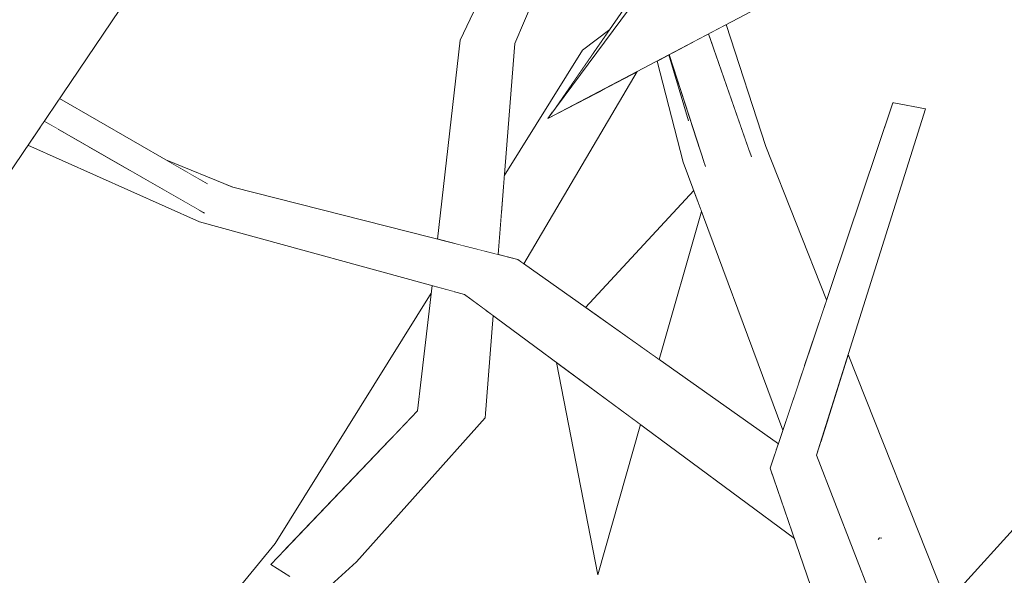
# Model space of a CAD drawing. Extents: x -289599 to -184549, y 66678 to 295474.
# Tile 320 of 656: x -263785 to -263664, y 72178 to 72246. Entities that reach past the tile are written whole.
import ezdxf

# ---------------------------------------------------------------- set-up
doc = ezdxf.new("R2010")
doc.units = 0
doc.header["$MEASUREMENT"] = 0
doc.linetypes.add('Wipeout_Contour', pattern=[1000, 0, -1000])
doc.layers.add('arch drzewa', color=8, linetype='Continuous')
doc.layers.add('arch drzewa_Nr_Pióra__4', color=8, linetype='Continuous', lineweight=9)

msp = doc.modelspace()

# ---------------------------------------------------------------- wipeouts: each hides what was drawn before it
at = {"color": 254, "linetype": 'Wipeout_Contour', "lineweight": 0, "ltscale": 962179.752767}
msp.add_wipeout([(-263782.22, 72233.28), (-263780.04, 72232.56), (-263781.96, 72233.66)], dxfattribs=at).dxf.layer = 'arch drzewa'
at = {"color": 254, "linetype": 'Wipeout_Contour', "lineweight": 0, "ltscale": 962024.989266}
msp.add_wipeout([(-263735.43, 72202.22), (-263739.33, 72194.34), (-263735.93, 72197.89)], dxfattribs=at).dxf.layer = 'arch drzewa'
at = {"color": 254, "linetype": 'Wipeout_Contour', "lineweight": 0, "ltscale": 1923672.718234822}
msp.add_wipeout([(-263691.45, 72191.56), (-263677.66, 72163.26), (-263676.83, 72164.05), (-263677.55, 72163.05), (-263666.89, 72141.17), (-263686.73, 72192.45)], dxfattribs=at).dxf.layer = 'arch drzewa'
at = {"color": 254, "linetype": 'Wipeout_Contour', "lineweight": 0, "ltscale": 2886166.924360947}
msp.add_wipeout([(-263756.53, 72176.67), (-263755.54, 72176.89), (-263752.14, 72176.62), (-263752.19, 72171.67), (-263748.09, 72176.94), (-263751.82, 72177.56), (-263754.04, 72178.95), (-263752.34, 72180.73), (-263753.49, 72181.52)], dxfattribs=at).dxf.layer = 'arch drzewa'

# ---------------------------------------------------------------- next in the draw order: wipeouts: each hides what was drawn before it
at = {"color": 254, "linetype": 'Wipeout_Contour', "lineweight": 0, "ltscale": 961874.138617}
msp.add_wipeout([(-263686.73, 72192.45), (-263673.31, 72235.18), (-263677.2, 72235.93)], dxfattribs=at).dxf.layer = 'arch drzewa'
at = {"color": 254, "linetype": 'Wipeout_Contour', "lineweight": 0, "ltscale": 1282900.945348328}
msp.add_wipeout([(-263782.48, 72232.89), (-263776.19, 72230.34), (-263780.04, 72232.56), (-263782.22, 72233.28)], dxfattribs=at).dxf.layer = 'arch drzewa'
at = {"color": 254, "linetype": 'Wipeout_Contour', "lineweight": 0, "ltscale": 2564866.005456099}
msp.add_wipeout([(-263691.45, 72191.56), (-263672.63, 72140.77), (-263666.89, 72141.17), (-263677.55, 72163.05), (-263678.28, 72162.41), (-263678.3, 72162.43), (-263678.32, 72162.43), (-263677.66, 72163.26)], dxfattribs=at).dxf.layer = 'arch drzewa'
at = {"color": 254, "linetype": 'Wipeout_Contour', "lineweight": 0, "ltscale": 1924152.853675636}
msp.add_wipeout([(-263773.86, 72156.74), (-263772.79, 72150.76), (-263757.5, 72175.13), (-263757.49, 72176.46), (-263756.53, 72176.67), (-263753.49, 72181.52)], dxfattribs=at).dxf.layer = 'arch drzewa'

# ---------------------------------------------------------------- next in the draw order: wipeouts: each hides what was drawn before it
at = {"color": 254, "linetype": 'Wipeout_Contour', "lineweight": 0, "ltscale": 1282892.142219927}
msp.add_wipeout([(-263783.6, 72231.23), (-263771.24, 72227.49), (-263776.19, 72230.34), (-263782.48, 72232.89)], dxfattribs=at).dxf.layer = 'arch drzewa'
at = {"color": 254, "linetype": 'Wipeout_Contour', "lineweight": 0, "ltscale": 961857.302312}
msp.add_wipeout([(-263672.63, 72140.77), (-263691.45, 72191.56), (-263692.47, 72190.84)], dxfattribs=at).dxf.layer = 'arch drzewa'

# ---------------------------------------------------------------- next in the draw order: wipeouts: each hides what was drawn before it
at = {"color": 254, "linetype": 'Wipeout_Contour', "lineweight": 0, "ltscale": 961880.25772}
msp.add_wipeout([(-263677.2, 72235.93), (-263691.45, 72191.56), (-263686.73, 72192.45)], dxfattribs=at).dxf.layer = 'arch drzewa'
at = {"color": 254, "linetype": 'Wipeout_Contour', "lineweight": 0, "ltscale": 961829.141248}
msp.add_wipeout([(-263692.47, 72190.84), (-263675, 72140.08), (-263672.63, 72140.77)], dxfattribs=at).dxf.layer = 'arch drzewa'

# ---------------------------------------------------------------- next in the draw order: wipeouts: each hides what was drawn before it
at = {"color": 254, "linetype": 'Wipeout_Contour', "lineweight": 0, "ltscale": 961882.854667}
msp.add_wipeout([(-263691.45, 72191.56), (-263677.2, 72235.93), (-263677.35, 72235.91)], dxfattribs=at).dxf.layer = 'arch drzewa'

# ---------------------------------------------------------------- next in the draw order: wipeouts: each hides what was drawn before it
at = {"color": 254, "linetype": 'Wipeout_Contour', "lineweight": 0, "ltscale": 961885.292891}
msp.add_wipeout([(-263677.35, 72235.91), (-263692.47, 72190.84), (-263691.45, 72191.56)], dxfattribs=at).dxf.layer = 'arch drzewa'

# ---------------------------------------------------------------- next in the draw order: wipeouts: each hides what was drawn before it
at = {"color": 254, "linetype": 'Wipeout_Contour', "lineweight": 0, "ltscale": 2565113.348807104}
msp.add_wipeout([(-263699.63, 72228.65), (-263688.25, 72203.41), (-263685.51, 72211.59), (-263693.01, 72230.52), (-263695.02, 72229.95), (-263694.96, 72229.76), (-263695.09, 72229.86), (-263695.17, 72229.91)], dxfattribs=at).dxf.layer = 'arch drzewa'
at = {"color": 254, "linetype": 'Wipeout_Contour', "lineweight": 0, "ltscale": 1603002.535130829}
msp.add_wipeout([(-263650.21, 72196.88), (-263677, 72167.29), (-263676.12, 72165.04), (-263676.07, 72164.89), (-263647.54, 72196.41)], dxfattribs=at).dxf.layer = 'arch drzewa'

# ---------------------------------------------------------------- next in the draw order: wipeouts: each hides what was drawn before it
at = {"color": 254, "linetype": 'Wipeout_Contour', "lineweight": 0, "ltscale": 961939.518256}
msp.add_wipeout([(-263699.64, 72244.65), (-263693.01, 72230.52), (-263697.88, 72245.58)], dxfattribs=at).dxf.layer = 'arch drzewa'
at = {"color": 254, "linetype": 'Wipeout_Contour', "lineweight": 0, "ltscale": 961904.973429}
msp.add_wipeout([(-263699.63, 72228.65), (-263688.97, 72201.26), (-263688.25, 72203.41)], dxfattribs=at).dxf.layer = 'arch drzewa'
at = {"color": 254, "linetype": 'Wipeout_Contour', "lineweight": 0, "ltscale": 1282387.054921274}
msp.add_wipeout([(-263676.07, 72164.89), (-263674.98, 72162.09), (-263645.59, 72194.55), (-263647.54, 72196.41)], dxfattribs=at).dxf.layer = 'arch drzewa'

# ---------------------------------------------------------------- next in the draw order: wipeouts: each hides what was drawn before it
at = {"color": 254, "linetype": 'Wipeout_Contour', "lineweight": 0, "ltscale": 1282555.093972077}
msp.add_wipeout([(-263703.19, 72228.61), (-263690.25, 72197.46), (-263688.97, 72201.26), (-263699.63, 72228.65)], dxfattribs=at).dxf.layer = 'arch drzewa'
at = {"color": 254, "linetype": 'Wipeout_Contour', "lineweight": 0, "ltscale": 1282460.421647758}
msp.add_wipeout([(-263685.33, 72196.93), (-263673.63, 72171), (-263670.71, 72174.23), (-263682.84, 72204.85)], dxfattribs=at).dxf.layer = 'arch drzewa'

# ---------------------------------------------------------------- next in the draw order: wipeouts: each hides what was drawn before it
at = {"color": 254, "linetype": 'Wipeout_Contour', "lineweight": 0, "ltscale": 961909.310514}
msp.add_wipeout([(-263690.25, 72197.46), (-263703.19, 72228.61), (-263690.89, 72195.52)], dxfattribs=at).dxf.layer = 'arch drzewa'
at = {"color": 254, "linetype": 'Wipeout_Contour', "lineweight": 0, "ltscale": 1282464.711595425}
msp.add_wipeout([(-263686.2, 72194.14), (-263676.12, 72168.26), (-263673.63, 72171), (-263685.33, 72196.93)], dxfattribs=at).dxf.layer = 'arch drzewa'

# ---------------------------------------------------------------- next in the draw order: wipeouts: each hides what was drawn before it
at = {"color": 254, "linetype": 'Wipeout_Contour', "lineweight": 0, "ltscale": 961935.911329}
msp.add_wipeout([(-263695.17, 72229.91), (-263700.28, 72230.81), (-263699.63, 72228.65)], dxfattribs=at).dxf.layer = 'arch drzewa'
at = {"color": 254, "linetype": 'Wipeout_Contour', "lineweight": 0, "ltscale": 1282596.470767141}
msp.add_wipeout([(-263727.44, 72216.02), (-263691.74, 72193), (-263691.45, 72193.85), (-263723.58, 72216.58)], dxfattribs=at).dxf.layer = 'arch drzewa'
at = {"color": 254, "linetype": 'Wipeout_Contour', "lineweight": 0, "ltscale": 1282467.380759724}
msp.add_wipeout([(-263686.73, 72192.45), (-263677, 72167.29), (-263676.12, 72168.26), (-263686.2, 72194.14)], dxfattribs=at).dxf.layer = 'arch drzewa'

# ---------------------------------------------------------------- next in the draw order: linework, layer by layer
at = {"layer": 'arch drzewa_Nr_Pióra__4', "linetype": 'Continuous'}
for p, q in [((-263670.71, 72174.23), (-263682.84, 72204.85)), ((-263677, 72167.29), (-263650.21, 72196.88)), ((-263666.89, 72141.17), (-263686.73, 72192.45)), ((-263678.98, 72182.22), (-263679.15, 72182.03)), ((-263678.69, 72182.21), (-263678.98, 72182.22))]:
    msp.add_line(p, q, dxfattribs=at)

# ---------------------------------------------------------------- next in the draw order: wipeouts: each hides what was drawn before it
at = {"color": 254, "linetype": 'Wipeout_Contour', "lineweight": 0, "ltscale": 1603233.032591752}
msp.add_wipeout([(-263700.05, 72244.44), (-263699.59, 72243.02), (-263695.02, 72229.95), (-263693.01, 72230.52), (-263699.64, 72244.65)], dxfattribs=at).dxf.layer = 'arch drzewa'
at = {"color": 254, "linetype": 'Wipeout_Contour', "lineweight": 0, "ltscale": 961930.354652}
msp.add_wipeout([(-263691.74, 72193), (-263727.44, 72216.02), (-263692.25, 72191.47)], dxfattribs=at).dxf.layer = 'arch drzewa'

# ---------------------------------------------------------------- next in the draw order: wipeouts: each hides what was drawn before it
at = {"color": 254, "linetype": 'Wipeout_Contour', "lineweight": 0, "ltscale": 961951.012548}
msp.add_wipeout([(-263700.05, 72244.44), (-263700.08, 72244.42), (-263699.59, 72243.02)], dxfattribs=at).dxf.layer = 'arch drzewa'
at = {"color": 254, "linetype": 'Wipeout_Contour', "lineweight": 0, "ltscale": 961940.963859}
msp.add_wipeout([(-263699.63, 72228.65), (-263700.28, 72230.81), (-263700.27, 72230.52)], dxfattribs=at).dxf.layer = 'arch drzewa'
at = {"color": 254, "linetype": 'Wipeout_Contour', "lineweight": 0, "ltscale": 1603231.935353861}
msp.add_wipeout([(-263730.15, 72212.28), (-263692.16, 72189.96), (-263692.47, 72190.84), (-263692.25, 72191.47), (-263727.44, 72216.02)], dxfattribs=at).dxf.layer = 'arch drzewa'

# ---------------------------------------------------------------- next in the draw order: wipeouts: each hides what was drawn before it
at = {"color": 254, "linetype": 'Wipeout_Contour', "lineweight": 0, "ltscale": 2565200.258225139}
msp.add_wipeout([(-263704.95, 72241.85), (-263706.41, 72241.07), (-263703.19, 72228.61), (-263699.63, 72228.65), (-263700.27, 72230.52), (-263700.64, 72228.7), (-263700.75, 72229.04), (-263702.57, 72233.81)], dxfattribs=at).dxf.layer = 'arch drzewa'
at = {"color": 254, "linetype": 'Wipeout_Contour', "lineweight": 0, "ltscale": 1603483.936892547}
msp.add_wipeout([(-263762.67, 72224.92), (-263723.58, 72216.58), (-263758.7, 72225.52), (-263760.77, 72225.25), (-263760.34, 72224.98)], dxfattribs=at).dxf.layer = 'arch drzewa'
at = {"color": 254, "linetype": 'Wipeout_Contour', "lineweight": 0, "ltscale": 961926.710629}
msp.add_wipeout([(-263730.15, 72212.28), (-263689.48, 72182.17), (-263692.16, 72189.96)], dxfattribs=at).dxf.layer = 'arch drzewa'

# ---------------------------------------------------------------- next in the draw order: linework, layer by layer
at = {"layer": 'arch drzewa_Nr_Pióra__4', "linetype": 'Continuous'}
for p, q in [((-263685.51, 72211.59), (-263693.01, 72230.52)), ((-263675, 72140.08), (-263692.47, 72190.84))]:
    msp.add_line(p, q, dxfattribs=at)

# ---------------------------------------------------------------- next in the draw order: wipeouts: each hides what was drawn before it
at = {"color": 254, "linetype": 'Wipeout_Contour', "lineweight": 0, "ltscale": 1282587.636513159}
msp.add_wipeout([(-263701.99, 72243.41), (-263695.09, 72229.86), (-263694.96, 72229.76), (-263700.08, 72244.42)], dxfattribs=at).dxf.layer = 'arch drzewa'
at = {"color": 254, "linetype": 'Wipeout_Contour', "lineweight": 0, "ltscale": 962043.741234}
msp.add_wipeout([(-263723.58, 72216.58), (-263762.91, 72224.97), (-263727.44, 72216.02)], dxfattribs=at).dxf.layer = 'arch drzewa'
at = {"color": 254, "linetype": 'Wipeout_Contour', "lineweight": 0, "ltscale": 961952.971936}
msp.add_wipeout([(-263718.8, 72203.88), (-263713.71, 72177.68), (-263708.43, 72196.2)], dxfattribs=at).dxf.layer = 'arch drzewa'

# ---------------------------------------------------------------- next in the draw order: linework, layer by layer
at = {"layer": 'arch drzewa_Nr_Pióra__4', "linetype": 'Continuous'}
msp.add_line((-263708.43, 72196.2), (-263713.71, 72177.68), dxfattribs=at)

# ---------------------------------------------------------------- next in the draw order: wipeouts: each hides what was drawn before it
at = {"color": 254, "linetype": 'Wipeout_Contour', "lineweight": 0, "ltscale": 2244533.891101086}
msp.add_wipeout([(-263704.9, 72241.87), (-263700.64, 72228.7), (-263700.27, 72230.52), (-263700.28, 72230.81), (-263695.17, 72229.91), (-263695.09, 72229.86), (-263701.99, 72243.41)], dxfattribs=at).dxf.layer = 'arch drzewa'
at = {"color": 254, "linetype": 'Wipeout_Contour', "lineweight": 0, "ltscale": 1603492.708290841}
msp.add_wipeout([(-263762.29, 72222.33), (-263762.85, 72222.66), (-263762.81, 72221.23), (-263727.44, 72216.02), (-263762.71, 72224.92)], dxfattribs=at).dxf.layer = 'arch drzewa'
at = {"color": 254, "linetype": 'Wipeout_Contour', "lineweight": 0, "ltscale": 1282597.96855924}
msp.add_wipeout([(-263715.23, 72210.67), (-263706.14, 72204.24), (-263700.93, 72222.52), (-263701.89, 72225.11)], dxfattribs=at).dxf.layer = 'arch drzewa'

# ---------------------------------------------------------------- next in the draw order: linework, layer by layer
at = {"layer": 'arch drzewa_Nr_Pióra__4', "linetype": 'Continuous'}
for p, q in [((-263700.93, 72222.52), (-263706.14, 72204.24)), ((-263713.71, 72177.68), (-263718.8, 72203.88))]:
    msp.add_line(p, q, dxfattribs=at)

# ---------------------------------------------------------------- next in the draw order: wipeouts: each hides what was drawn before it
at = {"color": 254, "linetype": 'Wipeout_Contour', "lineweight": 0, "ltscale": 1603257.766153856}
msp.add_wipeout([(-263704.9, 72241.87), (-263704.95, 72241.85), (-263702.57, 72233.81), (-263700.75, 72229.04), (-263702.41, 72234.16)], dxfattribs=at).dxf.layer = 'arch drzewa'
at = {"color": 254, "linetype": 'Wipeout_Contour', "lineweight": 0, "ltscale": 962123.05612}
msp.add_wipeout([(-263758.7, 72225.52), (-263766.95, 72228.87), (-263764.41, 72227.41)], dxfattribs=at).dxf.layer = 'arch drzewa'
at = {"color": 254, "linetype": 'Wipeout_Contour', "lineweight": 0, "ltscale": 962048.124079}
msp.add_wipeout([(-263727.44, 72216.02), (-263762.81, 72221.23), (-263730.15, 72212.28)], dxfattribs=at).dxf.layer = 'arch drzewa'

# ---------------------------------------------------------------- next in the draw order: linework, layer by layer
at = {"layer": 'arch drzewa_Nr_Pióra__4', "linetype": 'Continuous'}
msp.add_line((-263690.89, 72195.52), (-263703.19, 72228.61), dxfattribs=at)

# ---------------------------------------------------------------- next in the draw order: wipeouts: each hides what was drawn before it
at = {"color": 254, "linetype": 'Wipeout_Contour', "lineweight": 0, "ltscale": 1282611.370184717}
msp.add_wipeout([(-263719.86, 72233.96), (-263702.94, 72256.9), (-263675.26, 72257.54), (-263703.96, 72256.9)], dxfattribs=at).dxf.layer = 'arch drzewa'
at = {"color": 254, "linetype": 'Wipeout_Contour', "lineweight": 0, "ltscale": 1282703.952343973}
msp.add_wipeout([(-263730.67, 72243.66), (-263731.28, 72218.54), (-263729.71, 72218.14), (-263727.49, 72242.57)], dxfattribs=at).dxf.layer = 'arch drzewa'
at = {"color": 254, "linetype": 'Wipeout_Contour', "lineweight": 0, "ltscale": 1282822.291422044}
msp.add_wipeout([(-263758.7, 72225.52), (-263764.41, 72227.41), (-263761.9, 72225.96), (-263760.77, 72225.25)], dxfattribs=at).dxf.layer = 'arch drzewa'
at = {"color": 254, "linetype": 'Wipeout_Contour', "lineweight": 0, "ltscale": 1603399.094629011}
msp.add_wipeout([(-263753.49, 72181.52), (-263752.34, 72180.73), (-263739.33, 72194.34), (-263735.43, 72202.22), (-263734.26, 72212.41)], dxfattribs=at).dxf.layer = 'arch drzewa'

# ---------------------------------------------------------------- next in the draw order: wipeouts: each hides what was drawn before it
at = {"color": 254, "linetype": 'Wipeout_Contour', "lineweight": 0, "ltscale": 961953.807665}
msp.add_wipeout([(-263719.86, 72233.96), (-263675.26, 72257.54), (-263702.94, 72256.9)], dxfattribs=at).dxf.layer = 'arch drzewa'
at = {"color": 254, "linetype": 'Wipeout_Contour', "lineweight": 0, "ltscale": 962031.616555}
msp.add_wipeout([(-263730.67, 72243.66), (-263733.49, 72219.1), (-263731.28, 72218.54)], dxfattribs=at).dxf.layer = 'arch drzewa'
at = {"color": 254, "linetype": 'Wipeout_Contour', "lineweight": 0, "ltscale": 1603584.342177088}
msp.add_wipeout([(-263783.98, 72230.67), (-263762.81, 72221.23), (-263762.85, 72222.66), (-263771.24, 72227.49), (-263783.6, 72231.23)], dxfattribs=at).dxf.layer = 'arch drzewa'
at = {"color": 254, "linetype": 'Wipeout_Contour', "lineweight": 0, "ltscale": 962023.180955}
msp.add_wipeout([(-263747.97, 72175.16), (-263731.87, 72194.42), (-263735.93, 72197.89)], dxfattribs=at).dxf.layer = 'arch drzewa'

# ---------------------------------------------------------------- next in the draw order: linework, layer by layer
at = {"layer": 'arch drzewa_Nr_Pióra__4', "linetype": 'Continuous'}
for p, q in [((-263693.01, 72230.52), (-263697.88, 72245.58)), ((-263694.78, 72229.27), (-263700.08, 72244.42)), ((-263699.59, 72243.02), (-263700.05, 72244.44)), ((-263702.54, 72233.68), (-263704.95, 72241.85)), ((-263700.43, 72228.06), (-263704.9, 72241.87)), ((-263703.19, 72228.61), (-263706.41, 72241.07)), ((-263692.47, 72190.84), (-263677.35, 72235.91)), ((-263686.73, 72192.45), (-263673.31, 72235.18)), ((-263677.2, 72235.93), (-263677.35, 72235.91)), ((-263673.31, 72235.18), (-263677.2, 72235.93))]:
    msp.add_line(p, q, dxfattribs=at)

# ---------------------------------------------------------------- next in the draw order: wipeouts: each hides what was drawn before it
at = {"color": 254, "linetype": 'Wipeout_Contour', "lineweight": 0, "ltscale": 1603334.674891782}
msp.add_wipeout([(-263726.01, 72217.2), (-263724.93, 72216.92), (-263713.02, 72237.58), (-263719.72, 72234.04), (-263725.63, 72222.09)], dxfattribs=at).dxf.layer = 'arch drzewa'
at = {"color": 254, "linetype": 'Wipeout_Contour', "lineweight": 0, "ltscale": 1603567.769493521}
msp.add_wipeout([(-263780.08, 72236.43), (-263780.13, 72236.37), (-263760.34, 72224.98), (-263760.77, 72225.25), (-263761.9, 72225.96)], dxfattribs=at).dxf.layer = 'arch drzewa'
at = {"color": 254, "linetype": 'Wipeout_Contour', "lineweight": 0, "ltscale": 2565444.63268866}
msp.add_wipeout([(-263754.04, 72178.95), (-263751.82, 72177.56), (-263748.09, 72176.94), (-263747.63, 72177.53), (-263748.12, 72176.88), (-263748.66, 72175.59), (-263747.97, 72175.16), (-263735.93, 72197.89)], dxfattribs=at).dxf.layer = 'arch drzewa'

# ---------------------------------------------------------------- next in the draw order: linework, layer by layer
at = {"layer": 'arch drzewa_Nr_Pióra__4', "linetype": 'Continuous'}
for p, q in [((-263773.86, 72156.74), (-263753.49, 72181.52)), ((-263751.68, 72177.47), (-263754.04, 72178.95))]:
    msp.add_line(p, q, dxfattribs=at)

# ---------------------------------------------------------------- next in the draw order: wipeouts: each hides what was drawn before it
at = {"color": 254, "linetype": 'Wipeout_Contour', "lineweight": 0, "ltscale": 961996.60224}
msp.add_wipeout([(-263719.51, 72234.46), (-263714.37, 72241.88), (-263715.59, 72242.42)], dxfattribs=at).dxf.layer = 'arch drzewa'
at = {"color": 254, "linetype": 'Wipeout_Contour', "lineweight": 0, "ltscale": 2244984.00668042}
msp.add_wipeout([(-263780.13, 72236.37), (-263781.96, 72233.66), (-263762.29, 72222.33), (-263762.71, 72224.92), (-263762.91, 72224.97), (-263762.67, 72224.92), (-263760.34, 72224.98)], dxfattribs=at).dxf.layer = 'arch drzewa'
at = {"color": 254, "linetype": 'Wipeout_Contour', "lineweight": 0, "ltscale": 962011.558901}
msp.add_wipeout([(-263743.47, 72179.27), (-263727.6, 72197.06), (-263731.87, 72194.42)], dxfattribs=at).dxf.layer = 'arch drzewa'

# ---------------------------------------------------------------- next in the draw order: linework, layer by layer
at = {"layer": 'arch drzewa_Nr_Pióra__4', "linetype": 'Continuous'}
msp.add_line((-263758.7, 72225.52), (-263766.95, 72228.87), dxfattribs=at)

# ---------------------------------------------------------------- next in the draw order: wipeouts: each hides what was drawn before it
at = {"color": 254, "linetype": 'Wipeout_Contour', "lineweight": 0, "ltscale": 962203.699671}
msp.add_wipeout([(-263770.55, 72250.53), (-263800.49, 72259.06), (-263789.09, 72223.11)], dxfattribs=at).dxf.layer = 'arch drzewa'
at = {"color": 254, "linetype": 'Wipeout_Contour', "lineweight": 0, "ltscale": 1924007.215885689}
msp.add_wipeout([(-263725.25, 72226.89), (-263725.63, 72222.09), (-263719.72, 72234.04), (-263719.86, 72233.96), (-263719.51, 72234.46), (-263715.59, 72242.42)], dxfattribs=at).dxf.layer = 'arch drzewa'
at = {"color": 254, "linetype": 'Wipeout_Contour', "lineweight": 0, "ltscale": 962001.910151}
msp.add_wipeout([(-263727.6, 72197.06), (-263726.61, 72209.65), (-263727.57, 72210.37)], dxfattribs=at).dxf.layer = 'arch drzewa'
at = {"color": 254, "linetype": 'Wipeout_Contour', "lineweight": 0, "ltscale": 962025.247288}
msp.add_wipeout([(-263731.87, 72194.42), (-263747.97, 72175.16), (-263743.47, 72179.27)], dxfattribs=at).dxf.layer = 'arch drzewa'

# ---------------------------------------------------------------- next in the draw order: linework, layer by layer
at = {"layer": 'arch drzewa_Nr_Pióra__4', "linetype": 'Continuous'}
for p, q in [((-263789.09, 72223.11), (-263770.55, 72250.53)), ((-263761.83, 72225.92), (-263780.08, 72236.43)), ((-263762.19, 72222.28), (-263781.96, 72233.66)), ((-263762.81, 72221.23), (-263783.98, 72230.67)), ((-263743.47, 72179.27), (-263747.97, 72175.16))]:
    msp.add_line(p, q, dxfattribs=at)

# ---------------------------------------------------------------- next in the draw order: wipeouts: each hides what was drawn before it
at = {"color": 254, "linetype": 'Wipeout_Contour', "lineweight": 0, "ltscale": 961991.592531}
msp.add_wipeout([(-263715.59, 72242.42), (-263714.37, 72241.88), (-263712.24, 72244.95)], dxfattribs=at).dxf.layer = 'arch drzewa'
at = {"color": 254, "linetype": 'Wipeout_Contour', "lineweight": 0, "ltscale": 1603318.28168568}
msp.add_wipeout([(-263724.25, 72216.75), (-263723.58, 72216.58), (-263722.85, 72216.06), (-263708.84, 72239.79), (-263712.89, 72237.65)], dxfattribs=at).dxf.layer = 'arch drzewa'
at = {"color": 254, "linetype": 'Wipeout_Contour', "lineweight": 0, "ltscale": 962014.12081}
msp.add_wipeout([(-263731.87, 72194.42), (-263730.25, 72212.31), (-263731.43, 72212.63)], dxfattribs=at).dxf.layer = 'arch drzewa'

# ---------------------------------------------------------------- next in the draw order: wipeouts: each hides what was drawn before it
at = {"color": 254, "linetype": 'Wipeout_Contour', "lineweight": 0, "ltscale": 1282658.241454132}
msp.add_wipeout([(-263724.93, 72216.92), (-263724.25, 72216.75), (-263712.89, 72237.65), (-263713.02, 72237.58)], dxfattribs=at).dxf.layer = 'arch drzewa'
at = {"color": 254, "linetype": 'Wipeout_Contour', "lineweight": 0, "ltscale": 1282692.474762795}
msp.add_wipeout([(-263734.15, 72213.38), (-263735.93, 72197.89), (-263731.87, 72194.42), (-263731.43, 72212.63)], dxfattribs=at).dxf.layer = 'arch drzewa'

# ---------------------------------------------------------------- next in the draw order: linework, layer by layer
at = {"layer": 'arch drzewa_Nr_Pióra__4', "linetype": 'Continuous'}
for p, q in [((-263722.85, 72216.06), (-263708.84, 72239.79)), ((-263715.23, 72210.67), (-263701.89, 72225.11)), ((-263691.45, 72193.85), (-263723.58, 72216.58)), ((-263735.93, 72197.89), (-263734.15, 72213.38)), ((-263753.49, 72181.52), (-263734.26, 72212.41)), ((-263754.04, 72178.95), (-263735.93, 72197.89))]:
    msp.add_line(p, q, dxfattribs=at)

# ---------------------------------------------------------------- next in the draw order: wipeouts: each hides what was drawn before it
at = {"color": 254, "linetype": 'Wipeout_Contour', "lineweight": 0, "ltscale": 1282689.545986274}
msp.add_wipeout([(-263727.55, 72217.59), (-263726.01, 72217.2), (-263723.96, 72243.22), (-263727.49, 72242.57)], dxfattribs=at).dxf.layer = 'arch drzewa'
at = {"color": 254, "linetype": 'Wipeout_Contour', "lineweight": 0, "ltscale": 1603347.776258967}
msp.add_wipeout([(-263730.25, 72212.31), (-263731.87, 72194.42), (-263727.6, 72197.06), (-263727.57, 72210.37), (-263730.15, 72212.28)], dxfattribs=at).dxf.layer = 'arch drzewa'

# ---------------------------------------------------------------- next in the draw order: linework, layer by layer
at = {"layer": 'arch drzewa_Nr_Pióra__4', "linetype": 'Continuous'}
for p, q in [((-263689.48, 72182.17), (-263730.15, 72212.28)), ((-263727.6, 72197.06), (-263726.61, 72209.65)), ((-263743.47, 72179.27), (-263727.6, 72197.06))]:
    msp.add_line(p, q, dxfattribs=at)

# ---------------------------------------------------------------- next in the draw order: wipeouts: each hides what was drawn before it
at = {"color": 254, "linetype": 'Wipeout_Contour', "lineweight": 0, "ltscale": 962020.696743}
msp.add_wipeout([(-263729.71, 72218.14), (-263727.55, 72217.59), (-263727.49, 72242.57)], dxfattribs=at).dxf.layer = 'arch drzewa'

# ---------------------------------------------------------------- next in the draw order: linework, layer by layer
at = {"layer": 'arch drzewa_Nr_Pióra__4', "linetype": 'Continuous'}
for p, q in [((-263723.58, 72216.58), (-263758.7, 72225.52)), ((-263730.15, 72212.28), (-263762.81, 72221.23))]:
    msp.add_line(p, q, dxfattribs=at)

# ---------------------------------------------------------------- next in the draw order: wipeouts: each hides what was drawn before it
at = {"color": 254, "linetype": 'Wipeout_Contour', "lineweight": 0, "ltscale": 1282694.732073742}
msp.add_wipeout([(-263716.04, 72274.7), (-263727.49, 72242.57), (-263714.39, 72272.49), (-263714.4, 72272.61)], dxfattribs=at).dxf.layer = 'arch drzewa'

# ---------------------------------------------------------------- next in the draw order: wipeouts: each hides what was drawn before it
at = {"color": 254, "linetype": 'Wipeout_Contour', "lineweight": 0, "ltscale": 962030.28411}
msp.add_wipeout([(-263716.04, 72274.7), (-263730.67, 72243.66), (-263727.49, 72242.57)], dxfattribs=at).dxf.layer = 'arch drzewa'

# ---------------------------------------------------------------- next in the draw order: linework, layer by layer
at = {"layer": 'arch drzewa_Nr_Pióra__4', "linetype": 'Continuous'}
msp.add_line((-263733.49, 72219.1), (-263730.67, 72243.66), dxfattribs=at)

# ---------------------------------------------------------------- next in the draw order: wipeouts: each hides what was drawn before it
at = {"color": 254, "linetype": 'Wipeout_Contour', "lineweight": 0, "ltscale": 1282686.804952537}
msp.add_wipeout([(-263723.96, 72243.22), (-263713.37, 72268.02), (-263714.29, 72271.62), (-263714.39, 72272.48)], dxfattribs=at).dxf.layer = 'arch drzewa'

# ---------------------------------------------------------------- next in the draw order: wipeouts: each hides what was drawn before it
at = {"color": 254, "linetype": 'Wipeout_Contour', "lineweight": 0, "ltscale": 1282693.737169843}
msp.add_wipeout([(-263727.49, 72242.57), (-263723.96, 72243.22), (-263714.39, 72272.48), (-263714.39, 72272.49)], dxfattribs=at).dxf.layer = 'arch drzewa'

# ---------------------------------------------------------------- next in the draw order: linework, layer by layer
at = {"layer": 'arch drzewa_Nr_Pióra__4', "linetype": 'Continuous'}
for p, q in [((-263730.67, 72243.66), (-263716.04, 72274.7)), ((-263723.96, 72243.22), (-263713.37, 72268.02)), ((-263675.26, 72257.54), (-263719.86, 72233.96)), ((-263719.86, 72233.96), (-263703.96, 72256.9)), ((-263719.86, 72233.96), (-263702.94, 72256.9)), ((-263715.59, 72242.42), (-263712.24, 72244.95)), ((-263726.01, 72217.2), (-263723.96, 72243.22)), ((-263725.25, 72226.89), (-263715.59, 72242.42))]:
    msp.add_line(p, q, dxfattribs=at)

doc.saveas('drawing.dxf')
